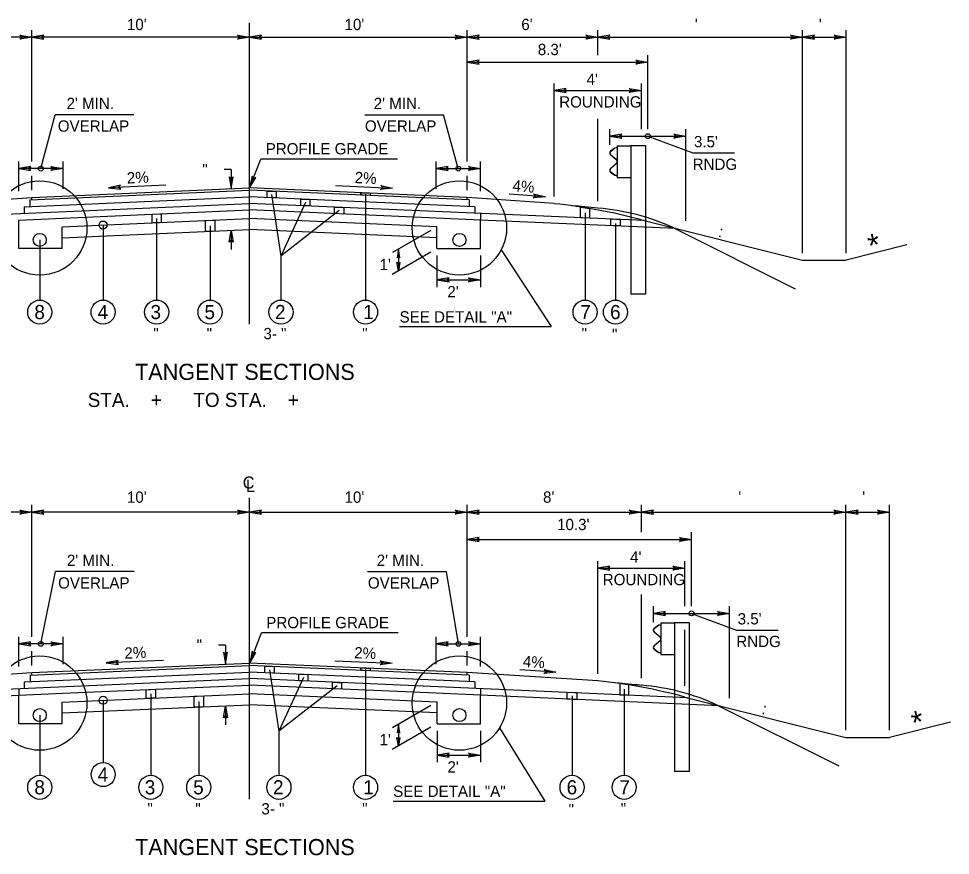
# Model space of a CAD drawing. Extents: x -540 to 1231, y -564 to 421.
# Drawn here: x -302 to -186.6, y 120.5 to 224.2 of the extents above; entities that cross this region are included whole.
import ezdxf

# ---------------------------------------------------------------- set-up
doc = ezdxf.new("R2010")
doc.units = 0
doc.layers.add('1', color=7, linetype='Continuous')
doc.layers.add('Des_ Drain_ Ftrs', color=7, linetype='Continuous')

msp = doc.modelspace()

# ---------------------------------------------------------------- linework, layer by layer
at = {"layer": '1'}
for p, q in [((-300.32, 206.46), (-300.32, 222.73)), ((-273.38, 186.33), (-273.38, 223.61)), ((-246.44, 206.46), (-246.44, 222.73)), ((-230.27, 219.63), (-230.27, 222.73)), ((-204.93, 195.12), (-204.93, 222.73)), ((-199.54, 195.12), (-199.54, 222.73)), ((-300.32, 221.85), (-316.48, 221.85)), ((-273.38, 221.85), (-300.32, 221.85)), ((-273.38, 221.85), (-246.44, 221.85)), ((-246.44, 221.85), (-230.27, 221.85)), ((-230.27, 221.85), (-204.93, 221.85)), ((-204.93, 221.85), (-199.54, 221.85)), ((-224.08, 210.47), (-224.08, 219.63)), ((-246.44, 218.75), (-224.08, 218.75)), ((-235.66, 202.12), (-235.66, 216.12)), ((-224.88, 210.47), (-224.88, 216.12)), ((-235.66, 215.24), (-224.88, 215.24)), ((-299.22, 205.58), (-297.45, 212.25)), ((-287.69, 212.25), (-297.45, 212.25)), ((-259.13, 212.25), (-249.36, 212.25)), ((-247.54, 205.58), (-249.36, 212.25)), ((-230.27, 201.56), (-230.27, 211.74)), ((-228.77, 208.52), (-228.77, 210.47)), ((-219.39, 199.13), (-219.39, 210.47)), ((-228.77, 209.59), (-219.39, 209.59)), ((-224.08, 209.59), (-218.52, 207.52)), ((-228.18, 208.12), (-228.69, 207.73)), ((-228.16, 208.09), (-228.67, 207.71)), ((-227.86, 208.18), (-228.18, 208.12)), ((-227.86, 208.15), (-228.16, 208.09)), ((-227.86, 208.41), (-227.86, 204.48)), ((-227.86, 208.41), (-226.18, 208.41)), ((-226.18, 208.41), (-226.18, 190.01)), ((-224.35, 208.41), (-226.18, 208.41)), ((-224.35, 208.41), (-224.35, 190.01)), ((-301.96, 202.77), (-301.96, 206.46)), ((-296.47, 203.06), (-296.47, 206.46)), ((-273.37, 203.18), (-271.99, 206.76)), ((-255.07, 206.76), (-271.99, 206.76)), ((-250.28, 203.06), (-250.28, 206.46)), ((-244.79, 202.78), (-244.79, 206.46)), ((-228.71, 207.3), (-227.98, 206.67)), ((-228.69, 207.32), (-227.96, 206.69)), ((-227.89, 206.48), (-227.89, 206.4)), ((-227.86, 206.48), (-227.86, 206.4)), ((-218.52, 207.52), (-213.37, 207.52)), ((-296.47, 205.58), (-301.96, 205.58)), ((-275.66, 205.46), (-276.54, 205.46)), ((-275.66, 205.46), (-275.66, 203.09)), ((-250.28, 205.58), (-244.79, 205.58)), ((-227.98, 206.22), (-228.71, 205.58)), ((-227.96, 206.19), (-228.69, 205.56)), ((-300.32, 202.89), (-300.32, 204.7)), ((-246.44, 202.89), (-246.44, 204.7)), ((-228.69, 205.15), (-228.18, 204.76)), ((-228.67, 205.17), (-228.16, 204.79)), ((-228.18, 204.76), (-227.86, 204.7)), ((-228.16, 204.79), (-227.86, 204.73)), ((-227.86, 204.48), (-226.18, 204.48)), ((-300.33, 202.01), (-273.38, 203.19)), ((-283.73, 203.51), (-290.82, 203.2)), ((-246.44, 202.01), (-273.38, 203.19)), ((-262.75, 203.48), (-255.67, 203.17)), ((-311.09, 201.24), (-300.33, 202.01)), ((-301.26, 200.86), (-273.38, 202.08)), ((-300.56, 201.7), (-273.38, 202.89)), ((-300.33, 201.71), (-300.33, 202.01)), ((-246.2, 201.7), (-273.38, 202.89)), ((-245.49, 200.86), (-273.38, 202.08)), ((-270.65, 202.36), (-269.49, 194.74)), ((-259.02, 202.4), (-259.02, 189.3)), ((-235.66, 201.24), (-246.44, 202.01)), ((-246.44, 201.71), (-246.44, 202.01)), ((-236.75, 202.1), (-241.24, 202.41)), ((-322.24, 199.14), (-273.38, 201.27)), ((-301.26, 200.86), (-301.26, 200.05)), ((-300.56, 201.7), (-300.56, 200.89)), ((-224.53, 199.14), (-273.38, 201.27)), ((-266.47, 201.38), (-269.49, 194.74)), ((-246.2, 201.7), (-246.2, 200.89)), ((-245.49, 200.86), (-245.49, 200.06)), ((-296.48, 199.45), (-273.38, 200.46)), ((-250.27, 199.45), (-273.38, 200.46)), ((-262.3, 200.37), (-269.49, 194.74)), ((-244.79, 200.02), (-244.79, 199.21)), ((-231.85, 200.12), (-231.85, 189.3)), ((-228.77, 200.46), (-228.77, 200.46)), ((-301.96, 199.21), (-296.48, 199.45)), ((-301.96, 195.68), (-301.96, 199.21)), ((-296.58, 198.37), (-273.38, 199.38)), ((-291.51, 198.59), (-291.51, 189.3)), ((-284.88, 199.42), (-284.88, 189.3)), ((-278.27, 198.5), (-278.27, 189.3)), ((-250.18, 198.37), (-273.38, 199.38)), ((-244.79, 199.21), (-250.27, 199.45)), ((-244.79, 195.68), (-244.79, 199.21)), ((-220.61, 198.16), (-244.79, 199.21)), ((-228.09, 198.76), (-228.09, 189.3)), ((-224.88, 199.23), (-204.93, 194.24)), ((-296.58, 195.68), (-296.58, 198.37)), ((-296.58, 197.02), (-273.38, 198.04)), ((-275.66, 197.94), (-275.66, 195.57)), ((-250.18, 197.02), (-273.38, 198.04)), ((-250.94, 197.93), (-255.7, 195.18)), ((-250.18, 195.68), (-250.18, 198.37)), ((-250.18, 198.37), (-250.18, 198.37)), ((-220.89, 198.23), (-205.84, 190.7)), ((-220.89, 198.23), (-205.84, 190.7)), ((-299.35, 196.75), (-299.35, 189.3)), ((-192, 196.12), (-199.54, 194.24)), ((-296.58, 195.68), (-301.96, 195.68)), ((-250.94, 195.24), (-255.71, 192.48)), ((-254.93, 195.62), (-254.96, 192.92)), ((-250.18, 195.68), (-244.79, 195.68)), ((-242.23, 195.51), (-236.03, 186.02)), ((-269.49, 194.74), (-269.49, 189.3)), ((-250.18, 194.8), (-250.18, 190.91)), ((-244.79, 194.8), (-244.79, 190.91)), ((-204.93, 194.24), (-199.54, 194.24)), ((-250.18, 191.79), (-244.79, 191.79)), ((-224.35, 190.01), (-226.18, 190.01)), ((-254.82, 186.02), (-236.03, 186.02)), ((-300.32, 147.6), (-300.32, 163.93)), ((-273.37, 127.48), (-273.37, 164.81)), ((-246.43, 147.6), (-246.43, 163.93)), ((-224.88, 160.54), (-224.88, 163.93)), ((-199.55, 136.03), (-199.55, 163.93)), ((-194.16, 136.03), (-194.16, 163.93)), ((-300.32, 163.05), (-321.87, 163.05)), ((-273.37, 163.05), (-300.32, 163.05)), ((-273.37, 163.05), (-246.43, 163.05)), ((-246.43, 163.05), (-224.88, 163.05)), ((-224.88, 163.05), (-199.55, 163.05)), ((-199.55, 163.05), (-194.16, 163.05)), ((-218.68, 151.38), (-218.68, 160.54)), ((-246.43, 159.66), (-218.68, 159.66)), ((-230.27, 143.03), (-230.27, 156.97)), ((-219.49, 151.38), (-219.49, 156.97)), ((-230.27, 156.09), (-219.49, 156.09)), ((-299.21, 146.72), (-297.42, 155.67)), ((-287.65, 155.67), (-297.42, 155.67)), ((-258.76, 155.67), (-248.99, 155.67)), ((-247.53, 146.72), (-248.99, 155.67)), ((-224.88, 142.47), (-224.88, 152.85)), ((-223.37, 149.43), (-223.37, 151.38)), ((-213.98, 140.02), (-213.98, 151.38)), ((-223.37, 150.5), (-213.98, 150.5)), ((-218.68, 150.5), (-213.12, 148.43)), ((-222.77, 149.03), (-223.29, 148.64)), ((-222.76, 149.01), (-223.27, 148.62)), ((-222.46, 149.09), (-222.77, 149.03)), ((-222.46, 149.06), (-222.76, 149.01)), ((-222.46, 149.32), (-222.46, 145.39)), ((-222.46, 149.32), (-220.77, 149.32)), ((-220.77, 149.32), (-220.77, 130.92)), ((-218.95, 149.32), (-220.77, 149.32)), ((-218.95, 149.32), (-218.95, 130.92)), ((-273.36, 144.33), (-271.92, 148.08)), ((-255, 148.08), (-271.92, 148.08)), ((-223.3, 148.21), (-222.57, 147.58)), ((-223.28, 148.23), (-222.55, 147.6)), ((-219.49, 141.51), (-219.49, 148.46)), ((-213.12, 148.43), (-207.96, 148.43)), ((-301.96, 143.94), (-301.96, 147.6)), ((-296.47, 146.72), (-301.96, 146.72)), ((-296.47, 144.21), (-296.47, 147.6)), ((-276.35, 146.58), (-277.23, 146.58)), ((-276.35, 146.58), (-276.35, 144.21)), ((-250.28, 144.21), (-250.28, 147.6)), ((-250.28, 146.72), (-244.79, 146.72)), ((-244.79, 143.94), (-244.79, 147.6)), ((-222.57, 147.13), (-223.3, 146.49)), ((-222.55, 147.1), (-223.28, 146.47)), ((-222.49, 147.39), (-222.49, 147.31)), ((-222.46, 147.39), (-222.46, 147.31)), ((-300.32, 144.04), (-300.32, 145.84)), ((-246.43, 144.04), (-246.43, 145.84)), ((-223.29, 146.06), (-222.77, 145.67)), ((-223.27, 146.08), (-222.76, 145.7)), ((-222.77, 145.67), (-222.46, 145.61)), ((-222.76, 145.7), (-222.46, 145.64)), ((-222.46, 145.39), (-220.77, 145.39)), ((-300.32, 143.16), (-273.37, 144.34)), ((-284.03, 144.67), (-291.11, 144.36)), ((-246.43, 143.16), (-273.37, 144.34)), ((-262.81, 144.64), (-255.72, 144.33)), ((-316.47, 142.15), (-300.32, 143.16)), ((-301.26, 142.01), (-273.37, 143.23)), ((-300.56, 142.85), (-273.37, 144.04)), ((-300.32, 142.86), (-300.32, 143.16)), ((-246.19, 142.85), (-273.37, 144.04)), ((-245.49, 142.01), (-273.37, 143.23)), ((-270.9, 143.53), (-269.74, 135.9)), ((-259.02, 143.55), (-259.02, 130.45)), ((-246.43, 142.86), (-246.43, 143.16)), ((-230.27, 142.15), (-246.43, 143.16)), ((-235.45, 143.23), (-239.94, 143.51)), ((-327.57, 140.06), (-273.37, 142.42)), ((-301.26, 141.99), (-301.26, 141.21)), ((-300.55, 142.84), (-300.55, 142.04)), ((-219.16, 140.06), (-273.37, 142.42)), ((-266.72, 142.54), (-269.74, 135.9)), ((-246.19, 142.85), (-246.19, 142.04)), ((-245.49, 142.01), (-245.49, 141.2)), ((-301.96, 141.18), (-301.96, 140.37)), ((-296.48, 140.6), (-273.37, 141.61)), ((-250.27, 140.6), (-273.37, 141.61)), ((-262.55, 141.53), (-269.74, 135.9)), ((-244.79, 141.17), (-244.79, 140.37)), ((-227.01, 141.1), (-227.01, 130.45)), ((-223.37, 141.37), (-223.37, 141.37)), ((-331.5, 139.07), (-301.96, 140.37)), ((-301.96, 140.37), (-296.48, 140.6)), ((-301.96, 136.83), (-301.96, 140.37)), ((-296.57, 139.52), (-273.37, 140.53)), ((-291.5, 139.74), (-291.5, 132.03)), ((-285.6, 140.54), (-285.6, 130.45)), ((-279.67, 139.59), (-279.67, 130.45)), ((-250.17, 139.52), (-273.37, 140.53)), ((-244.79, 140.37), (-250.27, 140.6)), ((-244.79, 136.83), (-244.79, 140.37)), ((-215.24, 139.07), (-244.79, 140.37)), ((-233.46, 140.28), (-233.46, 130.45)), ((-219.49, 140.14), (-199.55, 135.15)), ((-296.57, 136.83), (-296.57, 139.52)), ((-296.57, 138.17), (-273.37, 139.19)), ((-276.35, 139.06), (-276.35, 136.69)), ((-250.17, 138.17), (-273.37, 139.19)), ((-250.94, 139.08), (-255.69, 136.33)), ((-250.17, 136.83), (-250.17, 139.52)), ((-250.17, 139.52), (-250.17, 139.52)), ((-215.48, 139.14), (-200.43, 131.61)), ((-299.35, 137.9), (-299.35, 130.45)), ((-296.57, 136.83), (-301.96, 136.83)), ((-250.94, 136.39), (-255.71, 133.63)), ((-254.93, 136.77), (-254.95, 134.07)), ((-250.17, 136.83), (-244.79, 136.83)), ((-242.42, 136.34), (-236.82, 127.26)), ((-186.63, 137.04), (-194.16, 135.15)), ((-269.74, 135.9), (-269.74, 130.45)), ((-250.17, 135.95), (-250.17, 132.06)), ((-244.79, 135.95), (-244.79, 132.06)), ((-199.55, 135.15), (-194.16, 135.15)), ((-250.17, 132.94), (-244.79, 132.94)), ((-218.95, 130.92), (-220.77, 130.92)), ((-255.61, 127.26), (-236.82, 127.26))]:
    msp.add_line(p, q, dxfattribs=at)
for points in [[(-271.22, 201.99), (-271.22, 202.8), (-270.08, 202.75), (-270.08, 201.94)], [(-259.59, 202.59), (-258.44, 202.54), (-258.44, 202.24), (-259.59, 202.29)], [(-267.05, 201.8), (-265.9, 201.75), (-265.9, 200.95), (-267.05, 201)], [(-262.87, 200.81), (-261.73, 200.76), (-261.73, 199.95), (-262.87, 200)], [(-232.43, 200.82), (-231.28, 200.64), (-231.28, 199.43), (-232.43, 199.48)], [(-285.45, 199.94), (-284.31, 199.99), (-284.31, 198.91), (-285.45, 198.86)], [(-278.84, 199.15), (-277.69, 199.2), (-277.69, 197.85), (-278.84, 197.8)], [(-228.64, 199.34), (-227.49, 199.29), (-227.49, 198.48), (-228.64, 198.53)], [(-271.47, 143.96), (-270.33, 143.91), (-270.33, 143.1), (-271.47, 143.15)], [(-259.59, 143.74), (-258.45, 143.69), (-258.45, 143.39), (-259.59, 143.44)], [(-267.3, 142.97), (-266.15, 142.92), (-266.15, 142.11), (-267.3, 142.16)], [(-263.12, 141.97), (-261.98, 141.92), (-261.98, 141.12), (-263.12, 141.17)], [(-226.45, 140.38), (-226.45, 141.7), (-227.55, 141.87), (-227.55, 140.43)], [(-286.17, 141.05), (-285.03, 141.1), (-285.03, 140.03), (-286.17, 139.98)], [(-232.82, 139.84), (-232.82, 140.65), (-234.11, 140.71), (-234.11, 139.9)], [(-280.24, 140.23), (-279.1, 140.28), (-279.1, 138.94), (-280.24, 138.89)]]:
    msp.add_lwpolyline(points, close=True, dxfattribs=at)
for centre, radius in [((-224.08, 209.59), 0.3), ((-299.22, 205.58), 0.3), ((-247.54, 205.58), 0.3), ((-299.35, 198.23), 5.84), ((-247.4, 198.23), 5.84), ((-291.51, 198.59), 0.5), ((-299.35, 196.75), 0.808), ((-247.4, 196.75), 0.808), ((-299.35, 187.81), 1.49), ((-291.51, 187.81), 1.49), ((-284.88, 187.81), 1.49), ((-278.27, 187.81), 1.49), ((-269.49, 187.81), 1.49), ((-259.02, 187.81), 1.49), ((-231.85, 187.81), 1.49), ((-228.09, 187.81), 1.49), ((-218.68, 150.5), 0.3), ((-299.21, 146.72), 0.3), ((-247.53, 146.72), 0.3), ((-299.35, 139.39), 5.84), ((-247.4, 139.39), 5.84), ((-291.5, 139.74), 0.5), ((-299.35, 137.9), 0.808), ((-247.4, 137.9), 0.808), ((-291.5, 130.54), 1.49), ((-299.35, 128.96), 1.49), ((-285.6, 128.96), 1.49), ((-279.67, 128.96), 1.49), ((-269.74, 128.96), 1.49), ((-259.02, 128.96), 1.49), ((-233.46, 128.96), 1.49), ((-227.01, 128.96), 1.49)]:
    msp.add_circle(centre, radius, dxfattribs=at)
for centre, radius, start, end in [((-228.53, 207.51), 0.278, 126.9799, 229.021), ((-228.53, 207.51), 0.249, 126.9799, 229.021), ((-228.14, 206.48), 0.249, 0, 49.0365), ((-228.14, 206.48), 0.278, 0, 49.0365), ((-228.53, 205.37), 0.278, 130.979, 233.0201), ((-228.53, 205.37), 0.249, 130.979, 233.0201), ((-228.14, 206.4), 0.249, 310.9635, 0), ((-228.14, 206.4), 0.278, 310.9635, 0), ((-242.54, 134.4), 67.19, 74.7611, 84.1196), ((-241.1, 100.02), 101.24, 83.8633, 85.6775), ((-241.1, 100.02), 101.24, 83.8633, 85.6775), ((-232.4, 173.4), 27.37, 65.1374, 85.5513), ((-232.4, 173.4), 27.37, 65.1374, 85.5513), ((-223.12, 148.42), 0.278, 126.9799, 229.021), ((-223.12, 148.42), 0.249, 126.9799, 229.021), ((-223.12, 146.28), 0.278, 130.979, 233.0201), ((-222.73, 147.39), 0.249, 0, 49.0365), ((-222.73, 147.31), 0.249, 310.9635, 0), ((-222.73, 147.39), 0.278, 0, 49.0365), ((-222.73, 147.31), 0.278, 310.9635, 0), ((-223.12, 146.28), 0.249, 130.979, 233.0201), ((-237.15, 75.31), 67.19, 74.7619, 84.1205), ((-235.69, 40.93), 101.24, 83.8633, 85.6775), ((-226.99, 114.31), 27.37, 65.1374, 85.5513)]:
    msp.add_arc(centre, radius, start, end, dxfattribs=at)
at = {"layer": 'Des_ Drain_ Ftrs'}
for points in [[(-300.32, 221.85), (-301.81, 221.6), (-301.51, 221.85), (-301.81, 222.1)], [(-300.32, 221.85), (-298.83, 221.6), (-299.12, 221.85), (-298.83, 222.1)], [(-273.38, 221.85), (-274.87, 221.6), (-274.57, 221.85), (-274.87, 222.1)], [(-273.38, 221.85), (-271.89, 221.6), (-272.18, 221.85), (-271.89, 222.1)], [(-246.44, 221.85), (-247.92, 221.6), (-247.63, 221.85), (-247.92, 222.1)], [(-246.44, 221.85), (-244.95, 221.6), (-245.24, 221.85), (-244.95, 222.1)], [(-230.27, 221.85), (-231.76, 221.6), (-231.46, 221.85), (-231.76, 222.1)], [(-230.27, 221.85), (-228.78, 221.6), (-229.08, 221.85), (-228.78, 222.1)], [(-204.93, 221.85), (-206.42, 221.6), (-206.12, 221.85), (-206.42, 222.1)], [(-204.93, 221.85), (-203.44, 221.6), (-203.73, 221.85), (-203.44, 222.1)], [(-199.54, 221.85), (-201.03, 221.6), (-200.73, 221.85), (-201.03, 222.1)], [(-246.44, 218.75), (-244.95, 218.5), (-245.25, 218.75), (-244.95, 219)], [(-224.08, 218.75), (-225.57, 218.5), (-225.28, 218.75), (-225.57, 219)], [(-235.66, 215.24), (-234.17, 214.99), (-234.47, 215.24), (-234.17, 215.49)], [(-224.88, 215.24), (-226.37, 214.99), (-226.08, 215.24), (-226.37, 215.49)], [(-228.77, 209.59), (-227.29, 209.34), (-227.58, 209.59), (-227.29, 209.84)], [(-219.39, 209.59), (-220.88, 209.34), (-220.58, 209.59), (-220.88, 209.84)], [(-301.96, 205.58), (-300.47, 205.33), (-300.77, 205.58), (-300.47, 205.83)], [(-296.47, 205.58), (-297.96, 205.33), (-297.67, 205.58), (-297.96, 205.83)], [(-250.28, 205.58), (-248.79, 205.33), (-249.09, 205.58), (-248.79, 205.83)], [(-244.79, 205.58), (-246.28, 205.33), (-245.99, 205.58), (-246.28, 205.83)], [(-275.66, 203.09), (-275.41, 204.58), (-275.66, 204.28), (-275.9, 204.58)], [(-273.37, 203.18), (-272.6, 204.49), (-272.94, 204.3), (-273.07, 204.66)], [(-290.82, 203.2), (-289.32, 203.02), (-289.62, 203.25), (-289.34, 203.51)], [(-255.67, 203.17), (-257.17, 202.98), (-256.86, 203.22), (-257.14, 203.48)], [(-236.75, 202.1), (-238.26, 201.96), (-237.94, 202.18), (-238.22, 202.45)], [(-275.66, 197.94), (-275.41, 196.45), (-275.66, 196.74), (-275.9, 196.45)], [(-254.93, 195.62), (-255.12, 194.54), (-254.94, 194.75), (-254.76, 194.54)], [(-254.96, 192.92), (-255.13, 194), (-254.95, 193.79), (-254.77, 194)], [(-250.18, 191.79), (-248.69, 191.54), (-248.98, 191.79), (-248.69, 192.04)], [(-244.79, 191.79), (-246.28, 191.54), (-245.98, 191.79), (-246.28, 192.04)], [(-300.32, 163.05), (-301.8, 162.8), (-301.51, 163.05), (-301.8, 163.3)], [(-300.32, 163.05), (-298.83, 162.8), (-299.12, 163.05), (-298.83, 163.3)], [(-273.37, 163.05), (-274.86, 162.8), (-274.57, 163.05), (-274.86, 163.3)], [(-273.37, 163.05), (-271.89, 162.8), (-272.18, 163.05), (-271.89, 163.3)], [(-246.43, 163.05), (-247.92, 162.8), (-247.63, 163.05), (-247.92, 163.3)], [(-246.43, 163.05), (-244.94, 162.8), (-245.24, 163.05), (-244.94, 163.3)], [(-224.88, 163.05), (-226.37, 162.8), (-226.07, 163.05), (-226.37, 163.3)], [(-224.88, 163.05), (-223.39, 162.8), (-223.69, 163.05), (-223.39, 163.3)], [(-199.55, 163.05), (-201.04, 162.8), (-200.75, 163.05), (-201.04, 163.3)], [(-199.55, 163.05), (-198.06, 162.8), (-198.36, 163.05), (-198.06, 163.3)], [(-194.16, 163.05), (-195.65, 162.8), (-195.36, 163.05), (-195.65, 163.3)], [(-246.43, 159.66), (-244.94, 159.41), (-245.23, 159.66), (-244.94, 159.91)], [(-218.68, 159.66), (-220.16, 159.41), (-219.87, 159.66), (-220.16, 159.91)], [(-230.27, 156.09), (-228.78, 155.84), (-229.08, 156.09), (-228.78, 156.33)], [(-219.49, 156.09), (-220.98, 155.84), (-220.69, 156.09), (-220.98, 156.33)], [(-223.37, 150.5), (-221.88, 150.25), (-222.18, 150.5), (-221.88, 150.75)], [(-213.98, 150.5), (-215.47, 150.25), (-215.18, 150.5), (-215.47, 150.75)], [(-301.96, 146.72), (-300.47, 146.47), (-300.76, 146.72), (-300.47, 146.97)], [(-296.47, 146.72), (-297.96, 146.47), (-297.66, 146.72), (-297.96, 146.97)], [(-250.28, 146.72), (-248.79, 146.47), (-249.08, 146.72), (-248.79, 146.97)], [(-244.79, 146.72), (-246.28, 146.47), (-245.98, 146.72), (-246.28, 146.97)], [(-276.35, 144.21), (-276.1, 145.7), (-276.35, 145.4), (-276.6, 145.7)], [(-273.36, 144.33), (-272.6, 145.64), (-272.94, 145.45), (-273.06, 145.81)], [(-291.11, 144.36), (-289.61, 144.18), (-289.92, 144.41), (-289.64, 144.67)], [(-255.72, 144.33), (-257.22, 144.14), (-256.91, 144.38), (-257.2, 144.64)], [(-235.45, 143.23), (-236.95, 143.07), (-236.64, 143.3), (-236.92, 143.57)], [(-276.35, 139.06), (-276.1, 137.57), (-276.35, 137.86), (-276.6, 137.57)], [(-254.93, 136.77), (-255.12, 135.69), (-254.94, 135.9), (-254.76, 135.69)], [(-254.95, 134.07), (-255.13, 135.15), (-254.95, 134.94), (-254.76, 135.15)], [(-250.17, 132.94), (-248.69, 132.69), (-248.98, 132.94), (-248.69, 133.19)], [(-244.79, 132.94), (-246.27, 132.69), (-245.98, 132.94), (-246.27, 133.19)]]:
    msp.add_lwpolyline(points, close=True, dxfattribs=at)

# ---------------------------------------------------------------- texts
at = {"layer": '1'}
for s, height, p in [("10'", 1.4, (-288.56, 222.73)), ("10'", 1.4, (-261.62, 222.73)), ("6'", 1.4, (-239.74, 222.73)), ("  '", 1.4, (-219.3, 222.73)), (" '", 1.4, (-203.43, 222.73)), ("8.3'", 1.4, (-237.7, 219.63)), ("4'", 1.4, (-231.66, 215.94)), ('ROUNDING', 1.4, (-235.05, 213.14)), ("2' MIN.", 1.4, (-296.03, 212.95)), ("2' MIN.", 1.4, (-258.01, 212.95)), ('OVERLAP', 1.4, (-297.12, 210.15)), ('OVERLAP', 1.4, (-259.1, 210.15)), ('PROFILE GRADE', 1.4, (-271.38, 207.34)), ("3.5'", 1.4, (-218.37, 208.22)), ('RNDG', 1.4, (-218.53, 205.42)), ("2'", 1.4, (-248.89, 189.64)), ('8', 1.75, (-300.02, 186.94)), ('4', 1.75, (-292.19, 186.94)), ('3', 1.75, (-285.64, 186.94)), ('5', 1.75, (-278.96, 186.94)), ('2', 1.75, (-270.23, 186.94)), ('1', 1.75, (-259.32, 186.94)), ('7', 1.75, (-232.44, 186.94)), ('6', 1.75, (-228.75, 186.94)), ('SEE DETAIL "A"', 1.4, (-254.81, 186.52)), (' "', 1.4, (-285.82, 184.45)), (' "', 1.4, (-279.21, 184.45)), ('3- "', 1.4, (-271.66, 184.45)), (' "', 1.4, (-259.96, 184.45)), (' "', 1.4, (-232.8, 184.45)), (' "', 1.4, (-229.03, 184.35)), ('TANGENT SECTIONS', 2, (-287.55, 179.41)), ('STA.    +      TO STA.    +     ', 1.75, (-293.41, 176.06)), ("10'", 1.4, (-288.56, 164.2)), ("10'", 1.4, (-261.62, 164.2)), ("8'", 1.4, (-237.05, 164.2)), ("  '", 1.4, (-213.91, 164.2)), (" '", 1.4, (-198.05, 164.2)), ("10.3'", 1.4, (-235.31, 160.81)), ("4'", 1.4, (-226.27, 156.79)), ("2' MIN.", 1.4, (-295.99, 156.37)), ("2' MIN.", 1.4, (-257.64, 156.37)), ('OVERLAP', 1.4, (-297.08, 153.57)), ('OVERLAP', 1.4, (-258.73, 153.57)), ('ROUNDING', 1.4, (-229.66, 153.99)), ('PROFILE GRADE', 1.4, (-271.31, 148.66)), ("3.5'", 1.4, (-212.96, 149.13)), ('RNDG', 1.4, (-213.13, 146.33)), ("2'", 1.4, (-248.88, 130.79)), ('4', 1.75, (-292.18, 129.67)), ('8', 1.75, (-300.02, 128.09)), ('3', 1.75, (-286.35, 128.09)), ('5', 1.75, (-280.36, 128.09)), ('2', 1.75, (-270.48, 128.09)), ('1', 1.75, (-259.32, 128.09)), ('SEE DETAIL "A"', 1.4, (-255.6, 127.77)), ('6', 1.75, (-234.13, 128.09)), ('7', 1.75, (-227.6, 128.09)), (' "', 1.4, (-286.54, 125.6)), (' "', 1.4, (-280.61, 125.6)), ('3- "', 1.4, (-271.91, 125.6)), (' "', 1.4, (-259.96, 125.6)), (' "', 1.4, (-234.41, 125.51)), (' "', 1.4, (-227.95, 125.6)), ('TANGENT SECTIONS', 2, (-287.55, 120.56))]:
    msp.add_text(s, height=height, dxfattribs=at).set_placement(p)
for s, height, rotation, p in [('  "', 1.4, 0.1438, (-280.27, 204.76)), ('2%', 1.4, 2.624, (-288.54, 203.72)), ('2%', 1.4, 357.376, (-260.39, 203.79)), ('4%', 1.4, 355.7524, (-240.87, 202.78)), (' : ', 1.4, 345.7718, (-215.95, 197.28)), ('*', 2.8, 12.8479, (-196.45, 194.59)), ("1'", 1.4, 0.1438, (-257.28, 193.01)), ('  "', 1.4, 0.1438, (-280.96, 145.88)), ('2%', 1.4, 2.624, (-288.84, 144.87)), ('2%', 1.4, 357.376, (-260.45, 144.95)), ('4%', 1.4, 356.1875, (-239.58, 143.88)), (' : ', 1.4, 345.7718, (-210.57, 138.2)), ('*', 2.8, 12.8479, (-191.07, 135.51)), ("1'", 1.4, 0.1438, (-257.28, 134.16))]:
    msp.add_text(s, height=height, rotation=rotation, dxfattribs=at).set_placement(p)
at = {"layer": 'Des_ Drain_ Ftrs'}
for s, p in [('C', (-274.22, 165.95)), ('L', (-273.83, 165.55))]:
    msp.add_text(s, height=1.5, dxfattribs=at).set_placement(p)

doc.saveas('drawing.dxf')
